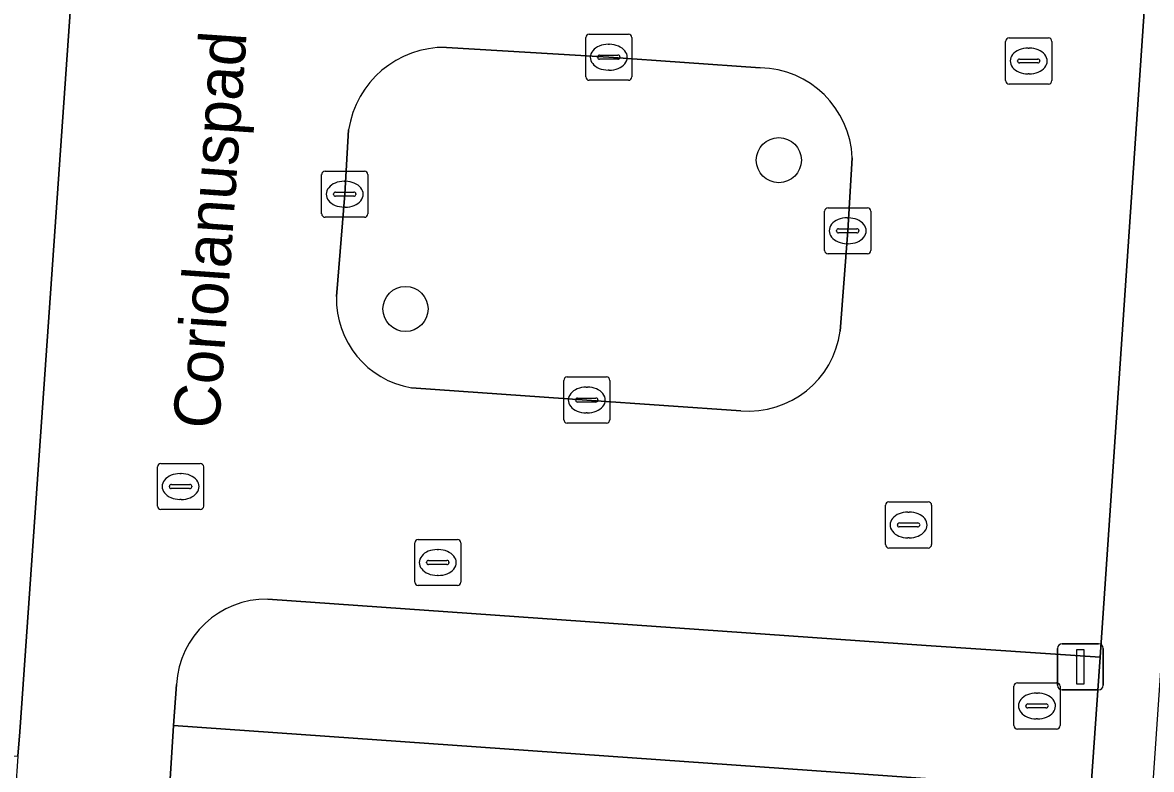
# Model space of a CAD drawing. Extents: x 161848 to 162726, y 385382 to 386521.
# Drawn here: x 162167.51 to 162191.98, y 386056.83 to 386073.02 of the extents above; entities that cross this region are included whole.
import ezdxf

# ---------------------------------------------------------------- set-up
doc = ezdxf.new("R2010")
doc.units = 0
for name, color, linetype in [('IMGEO_Boom', 7, 'Continuous'), ('IMGEO_Brandkraan', 7, 'Continuous'), ('IMGEO_Groenvoorziening', 7, 'Continuous'), ('IMGEO_Kolk', 7, 'Continuous'), ('IMGEO_Lichtmast', 7, 'Continuous'), ('IMGEO_Openbare_ruimte_label', 7, 'Continuous'), ('IMGEO_Rioolput', 7, 'Continuous'), ('IMGEO_Voetpad_open', 7, 'Continuous')]:
    doc.layers.add(name, color=color, linetype=linetype)

msp = doc.modelspace()

# ---------------------------------------------------------------- linework, layer by layer
at = {"layer": 'IMGEO_Boom'}
for centre in [(162183.905, 386070.038), (162175.81, 386066.812)]:
    msp.add_circle(centre, 0.489, dxfattribs=at)
at = {"layer": 'IMGEO_Brandkraan'}
for p, q in [((162176.009, 386060.887), (162176.009, 386061.739)), ((162176.084, 386061.813), (162176.936, 386061.813)), ((162177.01, 386061.739), (162177.01, 386060.887)), ((162176.497, 386061.593), (162176.522, 386061.593)), ((162176.268, 386061.307), (162176.268, 386061.319)), ((162176.706, 386061.27), (162176.308, 386061.27)), ((162176.311, 386061.356), (162176.709, 386061.356)), ((162176.752, 386061.319), (162176.752, 386061.307)), ((162176.52, 386061.033), (162176.495, 386061.033)), ((162176.936, 386060.813), (162176.084, 386060.813))]:
    msp.add_line(p, q, dxfattribs=at)
for points in [[(162176.009, 386060.887), (162176.009, 386061.739)], [(162176.084, 386061.813), (162176.936, 386061.813)], [(162177.01, 386061.739), (162177.01, 386060.887)], [(162176.936, 386060.813), (162176.084, 386060.813)]]:
    msp.add_lwpolyline(points, dxfattribs=at)
for centre, radius, start, end in [((162176.086, 386061.737), 0.0765, 91.552, 178.448), ((162176.086, 386061.737), 0.0765, 91.552, 178.448), ((162176.934, 386061.737), 0.0765, 1.552, 88.448), ((162176.934, 386061.737), 0.0765, 1.552, 88.448), ((162176.308, 386061.316), 0.0403, 85.8775, 175.7526), ((162176.305, 386061.306), 0.0366, 178.938, 274.7102), ((162176.709, 386061.313), 0.043, 264.8664, 352.4533), ((162176.713, 386061.318), 0.0386, 1.7309, 96.639), ((162176.086, 386060.889), 0.0765, 181.552, 268.448), ((162176.086, 386060.889), 0.0765, 181.552, 268.448), ((162176.934, 386060.889), 0.0765, 271.552, 358.448), ((162176.934, 386060.889), 0.0765, 271.552, 358.448)]:
    msp.add_arc(centre, radius, start, end, dxfattribs=at)
for centre, major_axis, ratio, start_param, end_param in [((162176.496, 386061.313), (-0.387, 0.002), 0.722429, 4.712389, 7.853982), ((162176.521, 386061.313), (-0.39, 0.002), 0.717154, 1.570796, 4.712389)]:
    msp.add_ellipse(centre, major_axis=major_axis, ratio=ratio, start_param=start_param, end_param=end_param, dxfattribs=at)
at = {"layer": 'IMGEO_Groenvoorziening'}
msp.add_lwpolyline([(162161.432, 386085.709), (162151.403, 386087.047), (162150.922, 386087.119), (162150.43, 386080.373), (162166.624, 386078.858), (162166.573, 386078.058), (162165.178, 386057.738), (162165.147, 386057.266), (162167.405, 386057.111), (162167.443, 386057.641), (162169.141, 386081.834), (162170.123, 386081.763), (162170.206, 386083.071), (162170.296, 386084.534)], close=True, dxfattribs=at)
for points in [[(162183.5, 386072.044), (162180.218, 386072.271), (162176.695, 386072.483)], [(162174.576, 386070.694), (162174.492, 386069.3), (162174.313, 386067.081)], [(162185.233, 386066.332), (162185.399, 386068.507), (162185.496, 386070.09)], [(162175.937, 386065.103), (162176.969, 386065.029), (162179.741, 386064.837), (162183.08, 386064.605)], [(162190.876, 386059.258), (162187.098, 386059.512), (162172.825, 386060.519)], [(162170.843, 386058.669), (162170.779, 386057.776), (162190.669, 386056.376), (162190.876, 386059.258)]]:
    msp.add_lwpolyline(points, dxfattribs=at)
for centre, radius, start, end in [((162176.654, 386070.382), 2.102, 88.8905, 171.456), ((162183.458, 386070.004), 2.04, 2.4025, 88.8159), ((162176.266, 386067.029), 1.954, 178.4652, 260.3089), ((162183.256, 386066.592), 1.994, 264.9465, 352.5223), ((162172.797, 386058.562), 1.957, 89.1882, 176.866)]:
    msp.add_arc(centre, radius, start, end, dxfattribs=at)
at = {"layer": 'IMGEO_Kolk'}
for p, q in [((162179.792, 386072.771), (162180.644, 386072.771)), ((162179.717, 386071.845), (162179.717, 386072.697)), ((162180.205, 386072.551), (162180.23, 386072.551)), ((162180.718, 386072.697), (162180.718, 386071.845)), ((162179.976, 386072.265), (162179.976, 386072.277)), ((162180.019, 386072.314), (162180.417, 386072.314)), ((162180.46, 386072.277), (162180.46, 386072.265)), ((162180.414, 386072.228), (162180.016, 386072.228)), ((162180.644, 386071.771), (162179.792, 386071.771)), ((162180.228, 386071.991), (162180.203, 386071.991)), ((162173.991, 386068.874), (162173.991, 386069.726)), ((162174.066, 386069.8), (162174.918, 386069.8)), ((162174.479, 386069.58), (162174.504, 386069.58)), ((162174.992, 386069.726), (162174.992, 386068.874)), ((162174.293, 386069.343), (162174.691, 386069.343)), ((162174.25, 386069.294), (162174.25, 386069.306)), ((162174.688, 386069.257), (162174.29, 386069.257)), ((162174.734, 386069.306), (162174.734, 386069.294)), ((162174.502, 386069.02), (162174.477, 386069.02)), ((162184.898, 386068.081), (162184.898, 386068.933)), ((162184.973, 386069.007), (162185.825, 386069.007)), ((162185.899, 386068.933), (162185.899, 386068.081)), ((162174.918, 386068.8), (162174.066, 386068.8)), ((162185.386, 386068.787), (162185.411, 386068.787)), ((162185.157, 386068.501), (162185.157, 386068.513)), ((162185.595, 386068.464), (162185.197, 386068.464)), ((162185.2, 386068.55), (162185.598, 386068.55)), ((162185.641, 386068.513), (162185.641, 386068.501)), ((162185.409, 386068.227), (162185.384, 386068.227)), ((162185.825, 386068.007), (162184.973, 386068.007)), ((162179.24, 386064.411), (162179.24, 386065.263)), ((162179.315, 386065.337), (162180.167, 386065.337)), ((162180.241, 386065.263), (162180.241, 386064.411)), ((162179.728, 386065.117), (162179.753, 386065.117)), ((162179.499, 386064.831), (162179.499, 386064.843)), ((162179.937, 386064.794), (162179.539, 386064.794)), ((162179.542, 386064.88), (162179.94, 386064.88)), ((162179.983, 386064.843), (162179.983, 386064.831)), ((162179.751, 386064.557), (162179.726, 386064.557)), ((162180.167, 386064.337), (162179.315, 386064.337))]:
    msp.add_line(p, q, dxfattribs=at)
for points in [[(162179.792, 386072.771), (162180.644, 386072.771)], [(162179.717, 386071.845), (162179.717, 386072.697)], [(162180.718, 386072.697), (162180.718, 386071.845)], [(162180.644, 386071.771), (162179.792, 386071.771)], [(162173.991, 386068.874), (162173.991, 386069.726)], [(162174.066, 386069.8), (162174.918, 386069.8)], [(162174.992, 386069.726), (162174.992, 386068.874)], [(162184.898, 386068.081), (162184.898, 386068.933)], [(162184.973, 386069.007), (162185.825, 386069.007)], [(162185.899, 386068.933), (162185.899, 386068.081)], [(162174.918, 386068.8), (162174.066, 386068.8)], [(162185.825, 386068.007), (162184.973, 386068.007)], [(162179.24, 386064.411), (162179.24, 386065.263)], [(162179.315, 386065.337), (162180.167, 386065.337)], [(162180.241, 386065.263), (162180.241, 386064.411)], [(162180.167, 386064.337), (162179.315, 386064.337)]]:
    msp.add_lwpolyline(points, dxfattribs=at)
for centre, radius, start, end in [((162179.794, 386072.695), 0.0765, 91.552, 178.448), ((162179.794, 386072.695), 0.0765, 91.552, 178.448), ((162180.642, 386072.695), 0.0765, 1.552, 88.448), ((162180.642, 386072.695), 0.0765, 1.552, 88.448), ((162180.016, 386072.274), 0.0403, 85.8775, 175.7526), ((162180.013, 386072.264), 0.0366, 178.938, 274.7102), ((162180.417, 386072.271), 0.043, 264.8664, 352.4533), ((162180.421, 386072.276), 0.0386, 1.7309, 96.639), ((162179.794, 386071.847), 0.0765, 181.552, 268.448), ((162179.794, 386071.847), 0.0765, 181.552, 268.448), ((162180.642, 386071.847), 0.0765, 271.552, 358.448), ((162180.642, 386071.847), 0.0765, 271.552, 358.448), ((162174.068, 386069.724), 0.0765, 91.552, 178.448), ((162174.068, 386069.724), 0.0765, 91.552, 178.448), ((162174.916, 386069.724), 0.0765, 1.552, 88.448), ((162174.916, 386069.724), 0.0765, 1.552, 88.448), ((162174.29, 386069.303), 0.0403, 85.8775, 175.7526), ((162174.695, 386069.305), 0.0386, 1.7309, 96.639), ((162174.287, 386069.293), 0.0366, 178.938, 274.7102), ((162174.691, 386069.3), 0.043, 264.8664, 352.4533), ((162174.068, 386068.876), 0.0765, 181.552, 268.448), ((162174.068, 386068.876), 0.0765, 181.552, 268.448), ((162174.916, 386068.876), 0.0765, 271.552, 358.448), ((162174.916, 386068.876), 0.0765, 271.552, 358.448), ((162184.975, 386068.931), 0.0765, 91.552, 178.448), ((162184.975, 386068.931), 0.0765, 91.552, 178.448), ((162185.823, 386068.931), 0.0765, 1.552, 88.448), ((162185.823, 386068.931), 0.0765, 1.552, 88.448), ((162185.197, 386068.51), 0.0403, 85.8775, 175.7526), ((162185.194, 386068.5), 0.0366, 178.938, 274.7102), ((162185.598, 386068.507), 0.043, 264.8664, 352.4533), ((162185.602, 386068.512), 0.0386, 1.7309, 96.639), ((162184.975, 386068.083), 0.0765, 181.552, 268.448), ((162184.975, 386068.083), 0.0765, 181.552, 268.448), ((162185.823, 386068.083), 0.0765, 271.552, 358.448), ((162185.823, 386068.083), 0.0765, 271.552, 358.448), ((162179.317, 386065.261), 0.0765, 91.552, 178.448), ((162179.317, 386065.261), 0.0765, 91.552, 178.448), ((162180.165, 386065.261), 0.0765, 1.552, 88.448), ((162180.165, 386065.261), 0.0765, 1.552, 88.448), ((162179.539, 386064.84), 0.0403, 85.8775, 175.7526), ((162179.536, 386064.83), 0.0366, 178.938, 274.7102), ((162179.94, 386064.837), 0.043, 264.8664, 352.4533), ((162179.944, 386064.842), 0.0386, 1.7309, 96.639), ((162179.317, 386064.413), 0.0765, 181.552, 268.448), ((162179.317, 386064.413), 0.0765, 181.552, 268.448), ((162180.165, 386064.413), 0.0765, 271.552, 358.448), ((162180.165, 386064.413), 0.0765, 271.552, 358.448)]:
    msp.add_arc(centre, radius, start, end, dxfattribs=at)
for centre, major_axis, ratio, start_param, end_param in [((162180.204, 386072.271), (-0.387, 0.002), 0.722429, 4.712389, 7.853982), ((162180.229, 386072.271), (-0.39, 0.002), 0.717154, 1.570796, 4.712389), ((162174.478, 386069.3), (-0.387, 0.002), 0.722429, 4.712389, 7.853982), ((162174.503, 386069.3), (-0.39, 0.002), 0.717154, 1.570796, 4.712389), ((162185.385, 386068.507), (-0.387, 0.002), 0.722429, 4.712389, 7.853982), ((162185.41, 386068.507), (-0.39, 0.002), 0.717154, 1.570796, 4.712389), ((162179.727, 386064.837), (-0.387, 0.002), 0.722429, 4.712389, 7.853982), ((162179.752, 386064.837), (-0.39, 0.002), 0.717154, 1.570796, 4.712389)]:
    msp.add_ellipse(centre, major_axis=major_axis, ratio=ratio, start_param=start_param, end_param=end_param, dxfattribs=at)
at = {"layer": 'IMGEO_Lichtmast'}
for p, q in [((162190.049, 386059.552), (162190.839, 386059.552)), ((162190.839, 386059.552), (162190.049, 386059.552)), ((162189.949, 386058.652), (162189.949, 386059.452)), ((162189.949, 386059.452), (162189.949, 386058.652)), ((162190.939, 386059.452), (162190.939, 386058.652)), ((162190.939, 386058.652), (162190.939, 386059.452)), ((162190.839, 386058.552), (162190.049, 386058.552)), ((162190.049, 386058.552), (162190.839, 386058.552))]:
    msp.add_line(p, q, dxfattribs=at)
msp.add_lwpolyline([(162190.369, 386059.427), (162190.519, 386059.427), (162190.519, 386058.677), (162190.369, 386058.677), (162190.369, 386059.427)], dxfattribs=at)
for centre, start, end in [((162190.049, 386059.452), 90, 180), ((162190.049, 386059.452), 90, 180), ((162190.839, 386059.452), 0, 90), ((162190.839, 386059.452), 360, 90), ((162190.049, 386058.652), 180, 270), ((162190.049, 386058.652), 180, 270), ((162190.839, 386058.652), 270, 0), ((162190.839, 386058.652), 270, 0)]:
    msp.add_arc(centre, 0.1, start, end, dxfattribs=at)
at = {"layer": 'IMGEO_Rioolput'}
for p, q in [((162188.823, 386071.763), (162188.823, 386072.615)), ((162188.898, 386072.689), (162189.75, 386072.689)), ((162189.824, 386072.615), (162189.824, 386071.763)), ((162189.311, 386072.469), (162189.336, 386072.469)), ((162189.082, 386072.183), (162189.082, 386072.195)), ((162189.52, 386072.146), (162189.122, 386072.146)), ((162189.125, 386072.232), (162189.523, 386072.232)), ((162189.566, 386072.195), (162189.566, 386072.183)), ((162189.334, 386071.909), (162189.309, 386071.909)), ((162189.75, 386071.689), (162188.898, 386071.689)), ((162170.506, 386063.461), (162171.358, 386063.461)), ((162170.431, 386062.535), (162170.431, 386063.387)), ((162170.919, 386063.241), (162170.944, 386063.241)), ((162171.432, 386063.387), (162171.432, 386062.535)), ((162170.69, 386062.955), (162170.69, 386062.967)), ((162170.733, 386063.004), (162171.131, 386063.004)), ((162171.174, 386062.967), (162171.174, 386062.955)), ((162171.128, 386062.918), (162170.73, 386062.918)), ((162170.942, 386062.681), (162170.917, 386062.681)), ((162186.217, 386061.702), (162186.217, 386062.554)), ((162186.292, 386062.628), (162187.144, 386062.628)), ((162187.218, 386062.554), (162187.218, 386061.702)), ((162171.358, 386062.461), (162170.506, 386062.461)), ((162186.705, 386062.408), (162186.73, 386062.408)), ((162186.476, 386062.122), (162186.476, 386062.134)), ((162186.914, 386062.085), (162186.516, 386062.085)), ((162186.519, 386062.171), (162186.917, 386062.171)), ((162186.96, 386062.134), (162186.96, 386062.122)), ((162186.728, 386061.848), (162186.703, 386061.848)), ((162187.144, 386061.628), (162186.292, 386061.628)), ((162189.002, 386057.777), (162189.002, 386058.629)), ((162189.077, 386058.703), (162189.929, 386058.703)), ((162190.003, 386058.629), (162190.003, 386057.777)), ((162189.49, 386058.483), (162189.515, 386058.483)), ((162189.261, 386058.197), (162189.261, 386058.209)), ((162189.699, 386058.16), (162189.301, 386058.16)), ((162189.304, 386058.246), (162189.702, 386058.246)), ((162189.745, 386058.209), (162189.745, 386058.197)), ((162189.513, 386057.923), (162189.488, 386057.923)), ((162189.929, 386057.703), (162189.077, 386057.703))]:
    msp.add_line(p, q, dxfattribs=at)
for points in [[(162188.823, 386071.763), (162188.823, 386072.615)], [(162188.898, 386072.689), (162189.75, 386072.689)], [(162189.824, 386072.615), (162189.824, 386071.763)], [(162189.75, 386071.689), (162188.898, 386071.689)], [(162170.506, 386063.461), (162171.358, 386063.461)], [(162170.431, 386062.535), (162170.431, 386063.387)], [(162171.432, 386063.387), (162171.432, 386062.535)], [(162186.217, 386061.702), (162186.217, 386062.554)], [(162186.292, 386062.628), (162187.144, 386062.628)], [(162187.218, 386062.554), (162187.218, 386061.702)], [(162171.358, 386062.461), (162170.506, 386062.461)], [(162187.144, 386061.628), (162186.292, 386061.628)], [(162189.002, 386057.777), (162189.002, 386058.629)], [(162189.077, 386058.703), (162189.929, 386058.703)], [(162190.003, 386058.629), (162190.003, 386057.777)], [(162189.929, 386057.703), (162189.077, 386057.703)]]:
    msp.add_lwpolyline(points, dxfattribs=at)
for centre, radius, start, end in [((162188.9, 386072.613), 0.0765, 91.552, 178.448), ((162188.9, 386072.613), 0.0765, 91.552, 178.448), ((162189.748, 386072.613), 0.0765, 1.552, 88.448), ((162189.748, 386072.613), 0.0765, 1.552, 88.448), ((162189.122, 386072.192), 0.0403, 85.8775, 175.7526), ((162189.119, 386072.182), 0.0366, 178.938, 274.7102), ((162189.523, 386072.189), 0.043, 264.8664, 352.4533), ((162189.527, 386072.194), 0.0386, 1.7309, 96.639), ((162188.9, 386071.765), 0.0765, 181.552, 268.448), ((162188.9, 386071.765), 0.0765, 181.552, 268.448), ((162189.748, 386071.765), 0.0765, 271.552, 358.448), ((162189.748, 386071.765), 0.0765, 271.552, 358.448), ((162170.508, 386063.385), 0.0765, 91.552, 178.448), ((162170.508, 386063.385), 0.0765, 91.552, 178.448), ((162171.356, 386063.385), 0.0765, 1.552, 88.448), ((162171.356, 386063.385), 0.0765, 1.552, 88.448), ((162170.73, 386062.964), 0.0403, 85.8775, 175.7526), ((162170.727, 386062.954), 0.0366, 178.938, 274.7102), ((162171.131, 386062.961), 0.043, 264.8664, 352.4533), ((162171.135, 386062.966), 0.0386, 1.7309, 96.639), ((162170.508, 386062.537), 0.0765, 181.552, 268.448), ((162170.508, 386062.537), 0.0765, 181.552, 268.448), ((162171.356, 386062.537), 0.0765, 271.552, 358.448), ((162171.356, 386062.537), 0.0765, 271.552, 358.448), ((162186.294, 386062.552), 0.0765, 91.552, 178.448), ((162186.294, 386062.552), 0.0765, 91.552, 178.448), ((162187.142, 386062.552), 0.0765, 1.552, 88.448), ((162187.142, 386062.552), 0.0765, 1.552, 88.448), ((162186.516, 386062.131), 0.0403, 85.8775, 175.7526), ((162186.513, 386062.121), 0.0366, 178.938, 274.7102), ((162186.917, 386062.128), 0.043, 264.8664, 352.4533), ((162186.921, 386062.133), 0.0386, 1.7309, 96.639), ((162186.294, 386061.704), 0.0765, 181.552, 268.448), ((162186.294, 386061.704), 0.0765, 181.552, 268.448), ((162187.142, 386061.704), 0.0765, 271.552, 358.448), ((162187.142, 386061.704), 0.0765, 271.552, 358.448), ((162189.079, 386058.627), 0.0765, 91.552, 178.448), ((162189.079, 386058.627), 0.0765, 91.552, 178.448), ((162189.927, 386058.627), 0.0765, 1.552, 88.448), ((162189.927, 386058.627), 0.0765, 1.552, 88.448), ((162189.301, 386058.206), 0.0403, 85.8775, 175.7526), ((162189.298, 386058.196), 0.0366, 178.938, 274.7102), ((162189.702, 386058.203), 0.043, 264.8664, 352.4533), ((162189.706, 386058.208), 0.0386, 1.7309, 96.639), ((162189.079, 386057.779), 0.0765, 181.552, 268.448), ((162189.079, 386057.779), 0.0765, 181.552, 268.448), ((162189.927, 386057.779), 0.0765, 271.552, 358.448), ((162189.927, 386057.779), 0.0765, 271.552, 358.448)]:
    msp.add_arc(centre, radius, start, end, dxfattribs=at)
for centre, major_axis, ratio, start_param, end_param in [((162189.31, 386072.189), (-0.387, 0.002), 0.722429, 4.712389, 7.853982), ((162189.335, 386072.189), (-0.39, 0.002), 0.717154, 1.570796, 4.712389), ((162170.918, 386062.961), (-0.387, 0.002), 0.722429, 4.712389, 7.853982), ((162170.943, 386062.961), (-0.39, 0.002), 0.717154, 1.570796, 4.712389), ((162186.704, 386062.128), (-0.387, 0.002), 0.722429, 4.712389, 7.853982), ((162186.729, 386062.128), (-0.39, 0.002), 0.717154, 1.570796, 4.712389), ((162189.489, 386058.203), (-0.387, 0.002), 0.722429, 4.712389, 7.853982), ((162189.514, 386058.203), (-0.39, 0.002), 0.717154, 1.570796, 4.712389)]:
    msp.add_ellipse(centre, major_axis=major_axis, ratio=ratio, start_param=start_param, end_param=end_param, dxfattribs=at)
at = {"layer": 'IMGEO_Voetpad_open'}
for points in [[(162174.17, 386079.409), (162174.313, 386081.464), (162173.742, 386081.524), (162173.908, 386084.055), (162170.296, 386084.534), (162170.206, 386083.071), (162170.123, 386081.763), (162169.141, 386081.834), (162167.443, 386057.641), (162167.405, 386057.111), (162167.299, 386055.612), (162167.219, 386054.496), (162166.137, 386038.939), (162169.436, 386038.692), (162169.661, 386041.572), (162169.665, 386041.636), (162169.707, 386042.234), (162169.775, 386043.232), (162170.508, 386053.88), (162170.61, 386055.359), (162170.69, 386056.387), (162170.779, 386057.776), (162170.843, 386058.669)], [(162172.825, 386060.519), (162187.098, 386059.512), (162190.876, 386059.258), (162191.829, 386073.266)], [(162176.695, 386072.483), (162180.218, 386072.271), (162183.5, 386072.044)], [(162174.313, 386067.081), (162174.492, 386069.3), (162174.576, 386070.694)], [(162185.496, 386070.09), (162185.399, 386068.507), (162185.233, 386066.332)], [(162183.08, 386064.605), (162179.741, 386064.837), (162176.969, 386065.029), (162175.937, 386065.103)]]:
    msp.add_lwpolyline(points, dxfattribs=at)
msp.add_lwpolyline([(162170.779, 386057.776), (162170.69, 386056.387), (162172.192, 386056.268), (162177.259, 386055.92), (162182.044, 386055.591), (162186.853, 386055.261), (162191.95, 386054.91), (162192.019, 386056.542), (162192.37, 386061.601), (162192.703, 386066.386), (162193.035, 386071.18), (162193.388, 386076.259), (162192.038, 386076.345), (162191.829, 386073.266), (162190.876, 386059.258), (162190.669, 386056.376)], close=True, dxfattribs=at)
for centre, radius, start, end in [((162176.654, 386070.382), 2.102, 88.8905, 171.456), ((162183.458, 386070.004), 2.04, 2.4025, 88.8159), ((162176.266, 386067.029), 1.954, 178.4652, 260.3089), ((162183.256, 386066.592), 1.994, 264.9465, 352.5223), ((162172.797, 386058.562), 1.957, 89.1882, 176.866)]:
    msp.add_arc(centre, radius, start, end, dxfattribs=at)

# ---------------------------------------------------------------- texts
at = {"layer": 'IMGEO_Openbare_ruimte_label'}
msp.add_text('Coriolanuspad', height=1, rotation=85.9878, dxfattribs=at).set_placement((162171.762, 386064.192))

doc.saveas('drawing.dxf')
